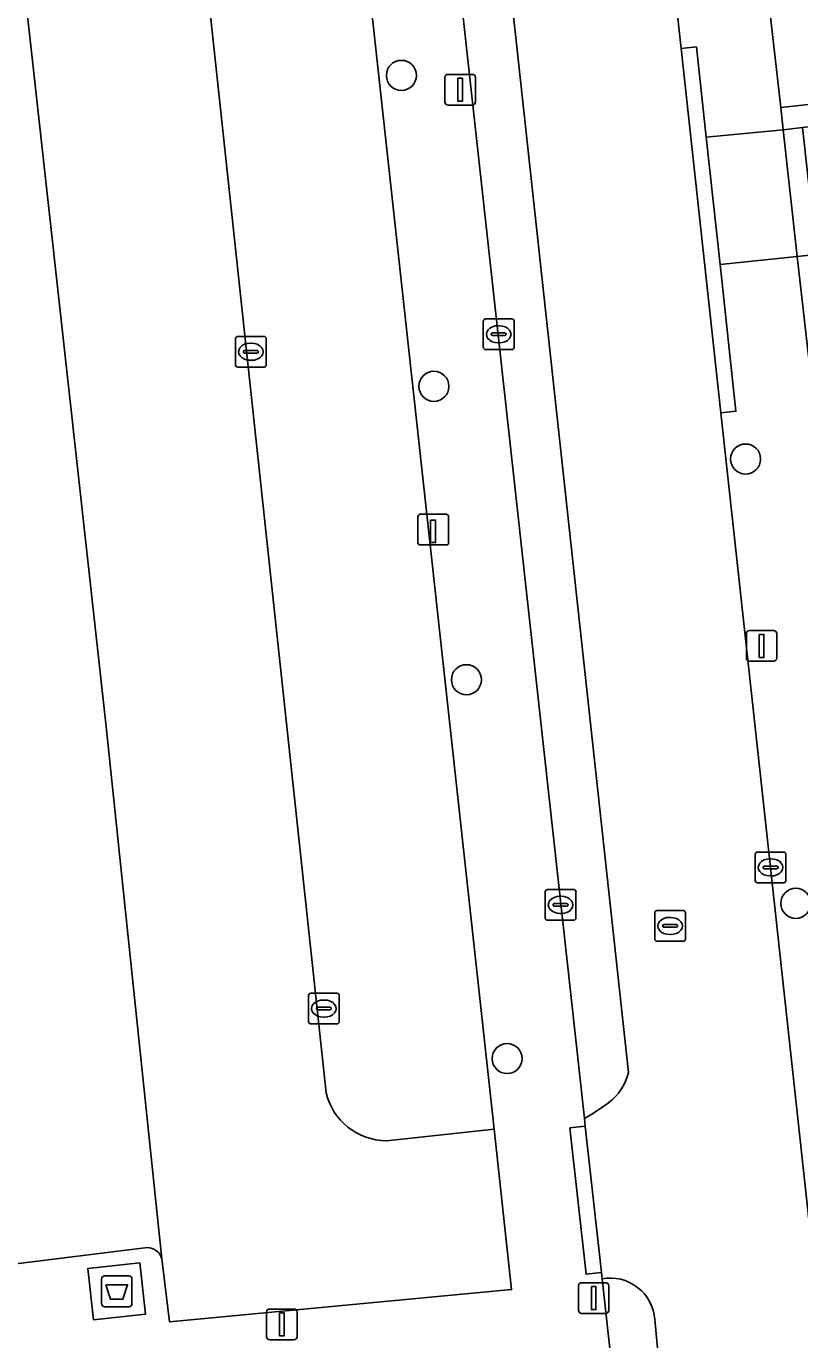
# Model space of a CAD drawing. Extents: x 161248 to 161848, y 384871 to 385383.
# Drawn here: x 161322.47 to 161347.65, y 385069.42 to 385112.17 of the extents above; entities that cross this region are included whole.
import ezdxf

# ---------------------------------------------------------------- set-up
doc = ezdxf.new("R2010")
doc.units = 0
for name, color, linetype in [('IMGEO_Afval_apart_plaats', 7, 'Continuous'), ('IMGEO_Boom', 7, 'Continuous'), ('IMGEO_Erf', 7, 'Continuous'), ('IMGEO_Kolk', 7, 'Continuous'), ('IMGEO_Laadpaal', 7, 'Continuous'), ('IMGEO_Lichtmast', 7, 'Continuous'), ('IMGEO_Parkeervlak_open', 7, 'Continuous'), ('IMGEO_Rijbaan_lokaal_open', 7, 'Continuous'), ('IMGEO_Rioolput', 7, 'Continuous'), ('IMGEO_Voetpad_gesloten', 7, 'Continuous'), ('IMGEO_Voetpad_open', 7, 'Continuous')]:
    doc.layers.add(name, color=color, linetype=linetype)

msp = doc.modelspace()

# ---------------------------------------------------------------- linework, layer by layer
at = {"layer": 'IMGEO_Afval_apart_plaats'}
for p, q in [((161324.917, 385070.598), (161324.917, 385071.398)), ((161324.917, 385071.398), (161324.917, 385070.598)), ((161325.017, 385071.498), (161325.807, 385071.498)), ((161325.807, 385071.498), (161325.017, 385071.498)), ((161325.907, 385071.398), (161325.907, 385070.598)), ((161325.907, 385070.598), (161325.907, 385071.398)), ((161325.807, 385070.498), (161325.017, 385070.498)), ((161325.017, 385070.498), (161325.807, 385070.498))]:
    msp.add_line(p, q, dxfattribs=at)
msp.add_lwpolyline([(161325.06, 385071.212), (161325.764, 385071.212), (161325.615, 385070.742), (161325.209, 385070.742), (161325.06, 385071.212)], dxfattribs=at)
for centre, start, end in [((161325.017, 385071.398), 90, 180), ((161325.017, 385071.398), 90, 180), ((161325.807, 385071.398), 0, 90), ((161325.807, 385071.398), 360, 90), ((161325.017, 385070.598), 180, 270), ((161325.017, 385070.598), 180, 270), ((161325.807, 385070.598), 270, 0), ((161325.807, 385070.598), 270, 0)]:
    msp.add_arc(centre, 0.1, start, end, dxfattribs=at)
at = {"layer": 'IMGEO_Boom'}
for centre in [(161334.682, 385110.575), (161335.741, 385100.454), (161345.891, 385098.088), (161336.799, 385090.905), (161347.527, 385083.626), (161338.126, 385078.574)]:
    msp.add_circle(centre, 0.489, dxfattribs=at)
at = {"layer": 'IMGEO_Erf'}
msp.add_lwpolyline([(161346.621, 385113.155), (161347.043, 385109.527), (161395.24, 385114.796)], dxfattribs=at)
at = {"layer": 'IMGEO_Kolk'}
for p, q in [((161337.35, 385101.722), (161337.35, 385102.574)), ((161337.425, 385102.648), (161338.277, 385102.648)), ((161337.838, 385102.428), (161337.863, 385102.428)), ((161338.351, 385102.574), (161338.351, 385101.722)), ((161329.281, 385101.154), (161329.281, 385102.006)), ((161329.356, 385102.08), (161330.208, 385102.08)), ((161330.282, 385102.006), (161330.282, 385101.154)), ((161337.609, 385102.142), (161337.609, 385102.154)), ((161338.047, 385102.105), (161337.649, 385102.105)), ((161337.652, 385102.191), (161338.05, 385102.191)), ((161338.093, 385102.154), (161338.093, 385102.142)), ((161329.54, 385101.574), (161329.54, 385101.586)), ((161329.978, 385101.537), (161329.58, 385101.537)), ((161329.583, 385101.623), (161329.981, 385101.623)), ((161329.769, 385101.86), (161329.794, 385101.86)), ((161330.024, 385101.586), (161330.024, 385101.574)), ((161338.277, 385101.648), (161337.425, 385101.648)), ((161337.861, 385101.868), (161337.836, 385101.868)), ((161329.792, 385101.3), (161329.767, 385101.3)), ((161330.208, 385101.08), (161329.356, 385101.08)), ((161346.279, 385085.297), (161347.131, 385085.297)), ((161346.204, 385084.371), (161346.204, 385085.223)), ((161346.692, 385085.077), (161346.717, 385085.077)), ((161347.205, 385085.223), (161347.205, 385084.371)), ((161346.463, 385084.791), (161346.463, 385084.803)), ((161346.901, 385084.754), (161346.503, 385084.754)), ((161346.506, 385084.84), (161346.904, 385084.84)), ((161346.715, 385084.517), (161346.69, 385084.517)), ((161346.947, 385084.803), (161346.947, 385084.791)), ((161339.367, 385083.149), (161339.367, 385084.001)), ((161339.442, 385084.075), (161340.294, 385084.075)), ((161340.368, 385084.001), (161340.368, 385083.149)), ((161347.131, 385084.297), (161346.279, 385084.297)), ((161339.626, 385083.569), (161339.626, 385083.581)), ((161339.669, 385083.618), (161340.067, 385083.618)), ((161339.855, 385083.855), (161339.88, 385083.855)), ((161340.11, 385083.581), (161340.11, 385083.569)), ((161340.064, 385083.532), (161339.666, 385083.532)), ((161339.878, 385083.295), (161339.853, 385083.295)), ((161340.294, 385083.075), (161339.442, 385083.075)), ((161331.656, 385079.774), (161331.656, 385080.626)), ((161331.731, 385080.7), (161332.583, 385080.7)), ((161332.657, 385080.626), (161332.657, 385079.774)), ((161331.915, 385080.194), (161331.915, 385080.206)), ((161332.353, 385080.157), (161331.955, 385080.157)), ((161331.958, 385080.243), (161332.356, 385080.243)), ((161332.144, 385080.48), (161332.169, 385080.48)), ((161332.399, 385080.206), (161332.399, 385080.194)), ((161332.167, 385079.92), (161332.142, 385079.92)), ((161332.583, 385079.7), (161331.731, 385079.7))]:
    msp.add_line(p, q, dxfattribs=at)
for points in [[(161337.35, 385101.722), (161337.35, 385102.574)], [(161337.425, 385102.648), (161338.277, 385102.648)], [(161338.351, 385102.574), (161338.351, 385101.722)], [(161329.281, 385101.154), (161329.281, 385102.006)], [(161329.356, 385102.08), (161330.208, 385102.08)], [(161330.282, 385102.006), (161330.282, 385101.154)], [(161338.277, 385101.648), (161337.425, 385101.648)], [(161330.208, 385101.08), (161329.356, 385101.08)], [(161346.279, 385085.297), (161347.131, 385085.297)], [(161346.204, 385084.371), (161346.204, 385085.223)], [(161347.205, 385085.223), (161347.205, 385084.371)], [(161339.367, 385083.149), (161339.367, 385084.001)], [(161339.442, 385084.075), (161340.294, 385084.075)], [(161340.368, 385084.001), (161340.368, 385083.149)], [(161347.131, 385084.297), (161346.279, 385084.297)], [(161340.294, 385083.075), (161339.442, 385083.075)], [(161331.656, 385079.774), (161331.656, 385080.626)], [(161331.731, 385080.7), (161332.583, 385080.7)], [(161332.657, 385080.626), (161332.657, 385079.774)], [(161332.583, 385079.7), (161331.731, 385079.7)]]:
    msp.add_lwpolyline(points, dxfattribs=at)
for centre, radius, start, end in [((161337.427, 385102.572), 0.0765, 91.552, 178.448), ((161337.427, 385102.572), 0.0765, 91.552, 178.448), ((161338.275, 385102.572), 0.0765, 1.552, 88.448), ((161338.275, 385102.572), 0.0765, 1.552, 88.448), ((161329.358, 385102.004), 0.0765, 91.552, 178.448), ((161329.358, 385102.004), 0.0765, 91.552, 178.448), ((161330.206, 385102.004), 0.0765, 1.552, 88.448), ((161330.206, 385102.004), 0.0765, 1.552, 88.448), ((161337.649, 385102.151), 0.0403, 85.8775, 175.7526), ((161337.646, 385102.141), 0.0366, 178.938, 274.7102), ((161338.05, 385102.148), 0.043, 264.8664, 352.4533), ((161338.054, 385102.153), 0.0386, 1.7309, 96.639), ((161329.58, 385101.583), 0.0403, 85.8775, 175.7526), ((161329.577, 385101.573), 0.0366, 178.938, 274.7102), ((161329.981, 385101.58), 0.043, 264.8664, 352.4533), ((161329.985, 385101.585), 0.0386, 1.7309, 96.639), ((161337.427, 385101.724), 0.0765, 181.552, 268.448), ((161337.427, 385101.724), 0.0765, 181.552, 268.448), ((161338.275, 385101.724), 0.0765, 271.552, 358.448), ((161338.275, 385101.724), 0.0765, 271.552, 358.448), ((161329.358, 385101.156), 0.0765, 181.552, 268.448), ((161329.358, 385101.156), 0.0765, 181.552, 268.448), ((161330.206, 385101.156), 0.0765, 271.552, 358.448), ((161330.206, 385101.156), 0.0765, 271.552, 358.448), ((161346.281, 385085.221), 0.0765, 91.552, 178.448), ((161346.281, 385085.221), 0.0765, 91.552, 178.448), ((161347.129, 385085.221), 0.0765, 1.552, 88.448), ((161347.129, 385085.221), 0.0765, 1.552, 88.448), ((161346.503, 385084.8), 0.0403, 85.8775, 175.7526), ((161346.5, 385084.79), 0.0366, 178.938, 274.7102), ((161346.904, 385084.797), 0.043, 264.8664, 352.4533), ((161346.908, 385084.802), 0.0386, 1.7309, 96.639), ((161339.444, 385083.999), 0.0765, 91.552, 178.448), ((161339.444, 385083.999), 0.0765, 91.552, 178.448), ((161340.292, 385083.999), 0.0765, 1.552, 88.448), ((161340.292, 385083.999), 0.0765, 1.552, 88.448), ((161346.281, 385084.373), 0.0765, 181.552, 268.448), ((161346.281, 385084.373), 0.0765, 181.552, 268.448), ((161347.129, 385084.373), 0.0765, 271.552, 358.448), ((161347.129, 385084.373), 0.0765, 271.552, 358.448), ((161339.666, 385083.578), 0.0403, 85.8775, 175.7526), ((161339.663, 385083.568), 0.0366, 178.938, 274.7102), ((161340.067, 385083.575), 0.043, 264.8664, 352.4533), ((161340.071, 385083.58), 0.0386, 1.7309, 96.639), ((161339.444, 385083.151), 0.0765, 181.552, 268.448), ((161339.444, 385083.151), 0.0765, 181.552, 268.448), ((161340.292, 385083.151), 0.0765, 271.552, 358.448), ((161340.292, 385083.151), 0.0765, 271.552, 358.448), ((161331.733, 385080.624), 0.0765, 91.552, 178.448), ((161331.733, 385080.624), 0.0765, 91.552, 178.448), ((161332.581, 385080.624), 0.0765, 1.552, 88.448), ((161332.581, 385080.624), 0.0765, 1.552, 88.448), ((161331.955, 385080.203), 0.0403, 85.8775, 175.7526), ((161331.952, 385080.193), 0.0366, 178.938, 274.7102), ((161332.356, 385080.2), 0.043, 264.8664, 352.4533), ((161332.36, 385080.205), 0.0386, 1.7309, 96.639), ((161331.733, 385079.776), 0.0765, 181.552, 268.448), ((161331.733, 385079.776), 0.0765, 181.552, 268.448), ((161332.581, 385079.776), 0.0765, 271.552, 358.448), ((161332.581, 385079.776), 0.0765, 271.552, 358.448)]:
    msp.add_arc(centre, radius, start, end, dxfattribs=at)
for centre, major_axis, ratio, start_param, end_param in [((161337.837, 385102.148), (-0.387, 0.002), 0.722429, 4.712389, 7.853982), ((161337.862, 385102.148), (-0.39, 0.002), 0.717154, 1.570796, 4.712389), ((161329.768, 385101.58), (-0.387, 0.002), 0.722429, 4.712389, 7.853982), ((161329.793, 385101.58), (-0.39, 0.002), 0.717154, 1.570796, 4.712389), ((161346.691, 385084.797), (-0.387, 0.002), 0.722429, 4.712389, 7.853982), ((161346.716, 385084.797), (-0.39, 0.002), 0.717154, 1.570796, 4.712389), ((161339.854, 385083.575), (-0.387, 0.002), 0.722429, 4.712389, 7.853982), ((161339.879, 385083.575), (-0.39, 0.002), 0.717154, 1.570796, 4.712389), ((161332.143, 385080.2), (-0.387, 0.002), 0.722429, 4.712389, 7.853982), ((161332.168, 385080.2), (-0.39, 0.002), 0.717154, 1.570796, 4.712389)]:
    msp.add_ellipse(centre, major_axis=major_axis, ratio=ratio, start_param=start_param, end_param=end_param, dxfattribs=at)
at = {"layer": 'IMGEO_Laadpaal'}
for p, q in [((161335.22, 385096.206), (161335.22, 385095.365)), ((161335.22, 385096.206), (161335.22, 385095.365)), ((161336.136, 385096.29), (161335.295, 385096.29)), ((161336.136, 385096.29), (161335.295, 385096.29)), ((161336.22, 385095.374), (161336.22, 385096.215)), ((161336.22, 385095.374), (161336.22, 385096.215)), ((161335.304, 385095.29), (161336.145, 385095.29)), ((161335.304, 385095.29), (161336.145, 385095.29))]:
    msp.add_line(p, q, dxfattribs=at)
msp.add_lwpolyline([(161335.635, 385096.103), (161335.795, 385096.103), (161335.795, 385095.37), (161335.635, 385095.37), (161335.635, 385096.103)], dxfattribs=at)
for centre, start, end in [((161335.298, 385096.212), 92.4484, 184.2845), ((161335.298, 385096.212), 92.4484, 184.2845), ((161336.142, 385096.212), 2.4484, 94.2845), ((161336.142, 385096.212), 2.4484, 94.2845), ((161335.298, 385095.368), 182.4484, 274.2845), ((161335.298, 385095.368), 182.4484, 274.2845), ((161336.142, 385095.368), 272.4484, 4.2845), ((161336.142, 385095.368), 272.4484, 4.2845)]:
    msp.add_arc(centre, 0.0779, start, end, dxfattribs=at)
at = {"layer": 'IMGEO_Lichtmast'}
for p, q in [((161336.101, 385109.707), (161336.101, 385110.507)), ((161336.101, 385110.507), (161336.101, 385109.707)), ((161336.201, 385110.607), (161336.991, 385110.607)), ((161336.991, 385110.607), (161336.201, 385110.607)), ((161337.091, 385110.507), (161337.091, 385109.707)), ((161337.091, 385109.707), (161337.091, 385110.507)), ((161336.991, 385109.607), (161336.201, 385109.607)), ((161336.201, 385109.607), (161336.991, 385109.607)), ((161345.917, 385091.607), (161345.917, 385092.407)), ((161345.917, 385092.407), (161345.917, 385091.607)), ((161346.017, 385092.507), (161346.807, 385092.507)), ((161346.807, 385092.507), (161346.017, 385092.507)), ((161346.907, 385092.407), (161346.907, 385091.607)), ((161346.907, 385091.607), (161346.907, 385092.407)), ((161346.807, 385091.507), (161346.017, 385091.507)), ((161346.017, 385091.507), (161346.807, 385091.507)), ((161340.449, 385070.379), (161340.449, 385071.179)), ((161340.449, 385071.179), (161340.449, 385070.379)), ((161340.549, 385071.279), (161341.339, 385071.279)), ((161341.339, 385071.279), (161340.549, 385071.279)), ((161341.439, 385071.179), (161341.439, 385070.379)), ((161341.439, 385070.379), (161341.439, 385071.179)), ((161330.293, 385069.522), (161330.293, 385070.322)), ((161330.293, 385070.322), (161330.293, 385069.522)), ((161330.393, 385070.422), (161331.183, 385070.422)), ((161331.183, 385070.422), (161330.393, 385070.422)), ((161331.283, 385070.322), (161331.283, 385069.522)), ((161331.283, 385069.522), (161331.283, 385070.322)), ((161341.339, 385070.279), (161340.549, 385070.279)), ((161340.549, 385070.279), (161341.339, 385070.279)), ((161331.183, 385069.422), (161330.393, 385069.422)), ((161330.393, 385069.422), (161331.183, 385069.422))]:
    msp.add_line(p, q, dxfattribs=at)
for points in [[(161336.521, 385110.482), (161336.671, 385110.482), (161336.671, 385109.732), (161336.521, 385109.732), (161336.521, 385110.482)], [(161346.337, 385092.382), (161346.487, 385092.382), (161346.487, 385091.632), (161346.337, 385091.632), (161346.337, 385092.382)], [(161340.869, 385071.154), (161341.019, 385071.154), (161341.019, 385070.404), (161340.869, 385070.404), (161340.869, 385071.154)], [(161330.713, 385070.297), (161330.863, 385070.297), (161330.863, 385069.547), (161330.713, 385069.547), (161330.713, 385070.297)]]:
    msp.add_lwpolyline(points, dxfattribs=at)
for centre, start, end in [((161336.201, 385110.507), 90, 180), ((161336.201, 385110.507), 90, 180), ((161336.991, 385110.507), 0, 90), ((161336.991, 385110.507), 360, 90), ((161336.201, 385109.707), 180, 270), ((161336.201, 385109.707), 180, 270), ((161336.991, 385109.707), 270, 0), ((161336.991, 385109.707), 270, 0), ((161346.017, 385092.407), 90, 180), ((161346.017, 385092.407), 90, 180), ((161346.807, 385092.407), 0, 90), ((161346.807, 385092.407), 360, 90), ((161346.017, 385091.607), 180, 270), ((161346.017, 385091.607), 180, 270), ((161346.807, 385091.607), 270, 0), ((161346.807, 385091.607), 270, 0), ((161340.549, 385071.179), 90, 180), ((161340.549, 385071.179), 90, 180), ((161341.339, 385071.179), 0, 90), ((161341.339, 385071.179), 360, 90), ((161330.393, 385070.322), 90, 180), ((161330.393, 385070.322), 90, 180), ((161331.183, 385070.322), 0, 90), ((161331.183, 385070.322), 360, 90), ((161340.549, 385070.379), 180, 270), ((161340.549, 385070.379), 180, 270), ((161341.339, 385070.379), 270, 0), ((161341.339, 385070.379), 270, 0), ((161330.393, 385069.522), 180, 270), ((161330.393, 385069.522), 180, 270), ((161331.183, 385069.522), 270, 0), ((161331.183, 385069.522), 270, 0)]:
    msp.add_arc(centre, 0.1, start, end, dxfattribs=at)
at = {"layer": 'IMGEO_Parkeervlak_open'}
for points in [[(161334.195, 385075.901), (161337.698, 385076.275), (161328.7, 385158.391)], [(161332.485, 385157.764), (161332.208, 385158.002), (161331.619, 385158.449), (161340.643, 385076.62), (161340.884, 385076.763), (161341.199, 385076.965), (161341.425, 385077.136)], [(161342.081, 385078.123), (161336.633, 385128.156), (161333.566, 385156.104)], [(161323.818, 385155.771), (161332.231, 385077.462)], [(161326.877, 385072.057), (161325.055, 385089.483), (161321.975, 385117.333), (161318.555, 385148.292), (161318.074, 385152.697)], [(161313.501, 385149.174), (161321.861, 385071.864), (161326.412, 385072.422)], [(161341.217, 385071.409), (161343.678, 385049.095)], [(161344.871, 385051.825), (161343.635, 385062.689), (161342.939, 385070.08)]]:
    msp.add_lwpolyline(points, dxfattribs=at)
for centre, radius, start, end in [((161340.339, 385078.569), 1.799, 307.1546, 345.6261), ((161334.203, 385077.927), 2.026, 193.2697, 269.7744), ((161326.416, 385071.948), 0.474, 13.3022, 90.4377), ((161341.473, 385069.961), 1.471, 4.6533, 100.0264)]:
    msp.add_arc(centre, radius, start, end, dxfattribs=at)
at = {"layer": 'IMGEO_Rijbaan_lokaal_open'}
for points in [[(161345.081, 385099.589), (161343.794, 385111.449), (161342.886, 385119.72), (161340.632, 385140.435), (161339.619, 385149.644), (161338.388, 385160.759), (161337.994, 385164.378), (161331.038, 385163.711), (161331.58, 385158.8), (161331.619, 385158.449), (161332.208, 385158.002), (161332.485, 385157.764)], [(161333.566, 385156.104), (161336.633, 385128.156), (161342.081, 385078.123)], [(161332.231, 385077.462), (161323.818, 385155.771)], [(161317.833, 385155.253), (161318.074, 385152.697), (161318.555, 385148.292), (161321.975, 385117.333), (161325.055, 385089.483), (161326.877, 385072.057), (161327.126, 385070.008), (161338.273, 385071.053), (161337.698, 385076.275), (161334.195, 385075.901)], [(161348.495, 385068.357), (161346.704, 385084.797), (161345.081, 385099.589)], [(161341.425, 385077.136), (161341.199, 385076.965), (161340.884, 385076.763), (161340.643, 385076.62), (161340.67, 385076.371), (161341.195, 385071.608), (161341.217, 385071.409)], [(161342.939, 385070.08), (161343.635, 385062.689), (161344.871, 385051.825)]]:
    msp.add_lwpolyline(points, dxfattribs=at)
msp.add_lwpolyline([(161348.197, 385104.749), (161347.74, 385108.882), (161347.116, 385108.799), (161347.569, 385104.681)], close=True, dxfattribs=at)
for centre, radius, start, end in [((161340.339, 385078.569), 1.799, 307.1546, 345.6261), ((161334.203, 385077.927), 2.026, 193.2697, 269.7744), ((161341.473, 385069.961), 1.471, 4.6533, 100.0264)]:
    msp.add_arc(centre, radius, start, end, dxfattribs=at)
at = {"layer": 'IMGEO_Rioolput'}
for p, q in [((161342.933, 385082.464), (161342.933, 385083.316)), ((161343.008, 385083.39), (161343.86, 385083.39)), ((161343.421, 385083.17), (161343.446, 385083.17)), ((161343.934, 385083.316), (161343.934, 385082.464)), ((161343.192, 385082.884), (161343.192, 385082.896)), ((161343.63, 385082.847), (161343.232, 385082.847)), ((161343.235, 385082.933), (161343.633, 385082.933)), ((161343.676, 385082.896), (161343.676, 385082.884)), ((161343.86, 385082.39), (161343.008, 385082.39)), ((161343.444, 385082.61), (161343.419, 385082.61))]:
    msp.add_line(p, q, dxfattribs=at)
for points in [[(161342.933, 385082.464), (161342.933, 385083.316)], [(161343.008, 385083.39), (161343.86, 385083.39)], [(161343.934, 385083.316), (161343.934, 385082.464)], [(161343.86, 385082.39), (161343.008, 385082.39)]]:
    msp.add_lwpolyline(points, dxfattribs=at)
for centre, radius, start, end in [((161343.01, 385083.314), 0.0765, 91.552, 178.448), ((161343.01, 385083.314), 0.0765, 91.552, 178.448), ((161343.858, 385083.314), 0.0765, 1.552, 88.448), ((161343.858, 385083.314), 0.0765, 1.552, 88.448), ((161343.232, 385082.893), 0.0403, 85.8775, 175.7526), ((161343.229, 385082.883), 0.0366, 178.938, 274.7102), ((161343.633, 385082.89), 0.043, 264.8664, 352.4533), ((161343.637, 385082.895), 0.0386, 1.7309, 96.639), ((161343.01, 385082.466), 0.0765, 181.552, 268.448), ((161343.01, 385082.466), 0.0765, 181.552, 268.448), ((161343.858, 385082.466), 0.0765, 271.552, 358.448), ((161343.858, 385082.466), 0.0765, 271.552, 358.448)]:
    msp.add_arc(centre, radius, start, end, dxfattribs=at)
for centre, major_axis, ratio, start_param, end_param in [((161343.42, 385082.89), (-0.387, 0.002), 0.722429, 4.712389, 7.853982), ((161343.445, 385082.89), (-0.39, 0.002), 0.717154, 1.570796, 4.712389)]:
    msp.add_ellipse(centre, major_axis=major_axis, ratio=ratio, start_param=start_param, end_param=end_param, dxfattribs=at)
at = {"layer": 'IMGEO_Voetpad_gesloten'}
msp.add_lwpolyline([(161326.166, 385071.928), (161324.476, 385071.745), (161324.658, 385070.068), (161326.348, 385070.251)], close=True, dxfattribs=at)
at = {"layer": 'IMGEO_Voetpad_open'}
for points in [[(161343.678, 385049.095), (161341.217, 385071.409), (161341.195, 385071.608), (161340.694, 385071.554), (161340.168, 385076.316), (161340.67, 385076.371), (161340.643, 385076.62), (161331.619, 385158.449), (161331.58, 385158.8), (161331.129, 385158.749), (161330.574, 385163.733), (161328.129, 385163.466), (161328.7, 385158.391), (161337.698, 385076.275), (161338.273, 385071.053), (161327.126, 385070.008), (161326.877, 385072.057)], [(161326.412, 385072.422), (161321.861, 385071.864), (161313.501, 385149.174)], [(161347.958, 385101.247), (161347.569, 385104.681), (161345.06, 385104.415), (161345.578, 385099.642), (161345.081, 385099.589), (161346.704, 385084.797), (161348.495, 385068.357)], [(161348.197, 385104.749), (161347.569, 385104.681), (161347.958, 385101.247)]]:
    msp.add_lwpolyline(points, dxfattribs=at)
for points in [[(161343.041, 385145.85), (161342.683, 385149.46), (161342.306, 385152.893), (161341.838, 385157.038), (161341.751, 385157.774), (161339.251, 385157.497), (161340.115, 385149.699), (161339.619, 385149.644), (161340.632, 385140.435), (161342.886, 385119.72), (161343.794, 385111.449), (161344.291, 385111.502), (161344.61, 385108.563), (161347.116, 385108.799), (161347.043, 385109.527), (161346.621, 385113.155), (161344.83, 385129.508)], [(161395.323, 385114.062), (161395.24, 385114.796), (161347.043, 385109.527), (161347.116, 385108.799), (161347.74, 385108.882)], [(161344.61, 385108.563), (161344.291, 385111.502), (161343.794, 385111.449), (161345.081, 385099.589), (161345.578, 385099.642), (161345.06, 385104.415)], [(161347.116, 385108.799), (161344.61, 385108.563), (161345.06, 385104.415), (161347.569, 385104.681)], [(161341.195, 385071.608), (161340.67, 385076.371), (161340.168, 385076.316), (161340.694, 385071.554)], [(161326.166, 385071.928), (161326.348, 385070.251), (161324.658, 385070.068), (161324.476, 385071.745)]]:
    msp.add_lwpolyline(points, close=True, dxfattribs=at)
msp.add_arc((161326.416, 385071.948), 0.474, 13.3022, 90.4377, dxfattribs=at)

doc.saveas('drawing.dxf')
